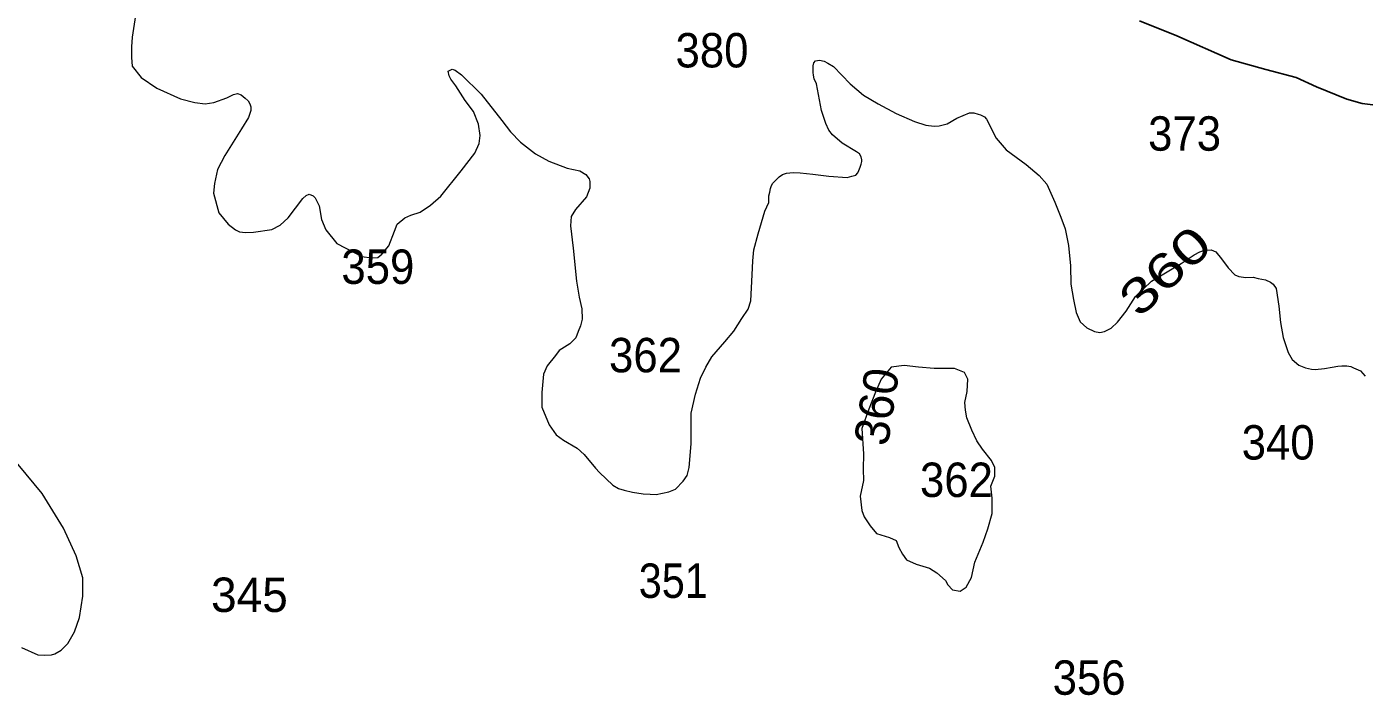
# Model space of a CAD drawing. Extents: x 445.4 to 500, y 8728.7 to 8784.
# Drawn here: x 461.97 to 468.19, y 8759.57 to 8762.68 of the extents above; entities that cross this region are included whole.
import ezdxf
from ezdxf.enums import TextEntityAlignment as Align

# ---------------------------------------------------------------- set-up
doc = ezdxf.new("R2010")
doc.units = 0
doc.header["$LTSCALE"] = 0.064
doc.layers.add('1', color=7, linetype='Continuous', lineweight=25)
doc.layers.add('2', color=7, linetype='Continuous', lineweight=13)
doc.layers.add('21', color=7, linetype='Continuous')
doc.layers.add('61', color=7, linetype='Continuous')

msp = doc.modelspace()

# ---------------------------------------------------------------- linework, layer by layer
at = {"layer": '1'}
msp.add_lwpolyline([(468.2386, 8762.318), (468.1767, 8762.3258), (468.1063, 8762.3449), (467.9651, 8762.4019), (467.8694, 8762.4463), (467.7282, 8762.483), (467.567, 8762.528), (467.3156, 8762.6391), (467.1418, 8762.7091)], dxfattribs=at)
at = {"layer": '2'}
for points in [[(462.4737, 8762.734), (462.4581, 8762.6331), (462.455, 8762.5887), (462.455, 8762.5396), (462.4581, 8762.4981), (462.4996, 8762.446), (462.5717, 8762.3969), (462.6823, 8762.3463), (462.7483, 8762.3294), (462.7975, 8762.3233), (462.8374, 8762.3294), (462.8973, 8762.3509), (462.929, 8762.3671), (462.9474, 8762.3717), (462.9643, 8762.3656), (462.9827, 8762.3502), (462.9965, 8762.338), (463.0042, 8762.3241), (463.0088, 8762.3103), (463.0088, 8762.2919), (462.9981, 8762.2597), (462.9658, 8762.2076), (462.889, 8762.0833), (462.855, 8762.0179), (462.8396, 8761.9535), (462.835, 8761.9075), (462.8611, 8761.817), (462.9041, 8761.7648), (462.9379, 8761.7372), (462.9563, 8761.728), (462.984, 8761.7249), (463.0224, 8761.7265), (463.1068, 8761.7387), (463.1452, 8761.7587), (463.1836, 8761.794), (463.2512, 8761.8829), (463.2666, 8761.8967), (463.2804, 8761.9029), (463.2988, 8761.8952), (463.308, 8761.886), (463.3265, 8761.8492), (463.3372, 8761.7863), (463.3584, 8761.7381), (463.409, 8761.6737), (463.5258, 8761.6139), (463.5703, 8761.6078), (463.5995, 8761.6093), (463.6179, 8761.6246), (463.6517, 8761.663), (463.6778, 8761.732), (463.6901, 8761.7642), (463.7254, 8761.7934), (463.7531, 8761.8056), (463.7961, 8761.8194), (463.8452, 8761.8517), (463.8934, 8761.8943), (463.987, 8762.0124), (464.0515, 8762.0937), (464.0715, 8762.1397), (464.0761, 8762.1765), (464.0684, 8762.2287)], [(464.0684, 8762.2287), (464.0454, 8762.2885), (464.0054, 8762.3385), (463.9624, 8762.4076), (463.9393, 8762.4382), (463.9317, 8762.4536), (463.927, 8762.4751), (463.9455, 8762.4843), (463.9593, 8762.4797), (463.9885, 8762.4582), (464.0806, 8762.3692), (464.1757, 8762.2467), (464.2169, 8762.1929), (464.2639, 8762.1459), (464.3327, 8762.091), (464.395, 8762.0569), (464.4798, 8762.0248), (464.5394, 8762.0122), (464.5669, 8761.9951), (464.583, 8761.9756), (464.5852, 8761.9619), (464.5852, 8761.9309), (464.5703, 8761.8909), (464.5188, 8761.8325), (464.4993, 8761.7993), (464.4958, 8761.7558), (464.5085, 8761.6532), (464.5234, 8761.4986), (464.536, 8761.4253), (464.5486, 8761.3709), (464.5498, 8761.3217), (464.5417, 8761.2919), (464.5314, 8761.2644), (464.5211, 8761.2358), (464.4925, 8761.2072), (464.4432, 8761.1774), (464.4256, 8761.1537), (464.3877, 8761.1056), (464.3705, 8761.0667), (464.3625, 8760.9808), (464.3625, 8760.9127), (464.3958, 8760.8303), (464.429, 8760.7845), (464.4634, 8760.7604), (464.5264, 8760.7227), (464.5585, 8760.6929), (464.6113, 8760.6299), (464.6307, 8760.6093), (464.6921, 8760.5511), (464.7196, 8760.5351), (464.7448, 8760.5271), (464.7838, 8760.5179), (464.8342, 8760.5099), (464.8663, 8760.5088), (464.8938, 8760.5076), (464.9534, 8760.5191), (464.9844, 8760.5317), (465.0199, 8760.5694), (465.0382, 8760.5958), (465.048, 8760.6322), (465.0572, 8760.7432), (465.0572, 8760.8852), (465.0768, 8760.973), (465.1008, 8761.0474), (465.1249, 8761.0989), (465.1524, 8761.147), (465.2132, 8761.2168), (465.2556, 8761.266), (465.2926, 8761.3253), (465.3213, 8761.3688), (465.335, 8761.4077), (465.3407, 8761.5291), (465.3428, 8761.5939), (465.3485, 8761.6443), (465.368, 8761.7187), (465.4001, 8761.824), (465.4176, 8761.8649), (465.4187, 8761.8958), (465.4222, 8761.9129), (465.4256, 8761.9301), (465.4302, 8761.9438), (465.4371, 8761.9541), (465.452, 8761.9702), (465.4657, 8761.9839), (465.4818, 8761.9954), (465.5001, 8762.0011), (465.531, 8762.0045), (465.5643, 8762.0022), (465.6227, 8761.9965), (465.6594, 8761.9919), (465.6972, 8761.9874), (465.7821, 8761.9816), (465.8038, 8761.9874), (465.8222, 8761.9919), (465.8313, 8762.0022), (465.8371, 8762.0137), (465.8428, 8762.0286), (465.8474, 8762.0423), (465.8497, 8762.0549), (465.8497, 8762.0629), (465.8474, 8762.0778)], [(465.8474, 8762.0778), (465.8394, 8762.0904), (465.8256, 8762.1007), (465.7582, 8762.1414), (465.7146, 8762.1792), (465.6963, 8762.2009), (465.6825, 8762.2318), (465.663, 8762.2925), (465.639, 8762.4159), (465.6287, 8762.4399), (465.6264, 8762.4571), (465.6241, 8762.4686), (465.6241, 8762.4823), (465.6241, 8762.4995), (465.6276, 8762.5144), (465.6344, 8762.5235), (465.6539, 8762.527), (465.6746, 8762.5224), (465.6917, 8762.5132), (465.7193, 8762.4972), (465.7961, 8762.417), (465.8584, 8762.3635), (465.926, 8762.3234), (466.0097, 8762.2788), (466.0956, 8762.241), (466.1484, 8762.225), (466.1862, 8762.2204), (466.2103, 8762.2215), (466.2469, 8762.2307), (466.2916, 8762.257), (466.3512, 8762.2811), (466.3719, 8762.2811), (466.3912, 8762.2762), (466.4015, 8762.2717), (466.421, 8762.2636), (466.4301, 8762.2522), (466.4748, 8762.164), (466.5218, 8762.1091), (466.6147, 8762.0415), (466.6754, 8761.99), (466.7099, 8761.9504), (466.7477, 8761.8656), (466.7752, 8761.797), (466.7961, 8761.7425), (466.8121, 8761.6646), (466.8201, 8761.5696), (466.8224, 8761.4849), (466.8339, 8761.4144), (466.8477, 8761.3537), (466.866, 8761.3102), (466.897, 8761.2816), (466.9325, 8761.2655), (466.9566, 8761.261), (466.9795, 8761.2655), (467.0093, 8761.2804), (467.0391, 8761.309), (467.0792, 8761.3594), (467.1228, 8761.4281), (467.1967, 8761.4985), (467.3354, 8761.5809), (467.3962, 8761.621), (467.4225, 8761.6347), (467.4432, 8761.6427), (467.4741, 8761.645), (467.497, 8761.6347), (467.5234, 8761.6027), (467.5543, 8761.5603), (467.5849, 8761.5291), (467.6032, 8761.5211), (467.6364, 8761.5165), (467.6697, 8761.5176), (467.6926, 8761.5119), (467.7281, 8761.5051), (467.7499, 8761.4947), (467.7637, 8761.4844), (467.7763, 8761.465), (467.7889, 8761.3826), (467.7972, 8761.3075), (467.8098, 8761.2376), (467.8327, 8761.1667), (467.851, 8761.1346), (467.882, 8761.1083), (467.9141, 8761.0957), (467.9416, 8761.09), (467.9588, 8761.0888), (468.0012, 8761.0934), (468.0367, 8761.0991), (468.0631, 8761.1037), (468.0826, 8761.106), (468.1055, 8761.106), (468.1238, 8761.1026), (468.1364, 8761.0968), (468.1697, 8761.0819), (468.1914, 8761.0568)], [(461.9422, 8759.7951), (462.0189, 8759.7613), (462.0511, 8759.7598), (462.0818, 8759.7613), (462.0987, 8759.7659), (462.1279, 8759.7828), (462.1586, 8759.815), (462.1893, 8759.8687), (462.2124, 8759.9347), (462.2277, 8760.0344), (462.2277, 8760.1203), (462.197, 8760.2215), (462.1383, 8760.3501), (462.0384, 8760.5112), (461.891, 8760.6922)]]:
    msp.add_lwpolyline(points, dxfattribs=at)
msp.add_lwpolyline([(466.1874, 8761.0932), (466.1135, 8761.0986), (466.0478, 8761.1069), (465.9875, 8761.0986), (465.941, 8761.0438), (465.9136, 8760.9836), (465.8835, 8760.9041), (465.8506, 8760.8137), (465.8588, 8760.6959), (465.8561, 8760.6247), (465.8588, 8760.5727), (465.8424, 8760.4987), (465.8506, 8760.4329), (465.8616, 8760.4028), (465.889, 8760.3617), (465.9191, 8760.3261), (465.9793, 8760.3069), (466.0094, 8760.2932), (466.0231, 8760.2604), (466.0395, 8760.2302), (466.0587, 8760.2028), (466.1025, 8760.1837), (466.1655, 8760.1645), (466.1984, 8760.1426), (466.2394, 8760.107), (466.2504, 8760.0878), (466.2723, 8760.0631), (466.3079, 8760.0576), (466.3353, 8760.0768), (466.3599, 8760.1206), (466.3763, 8760.1919), (466.4147, 8760.285), (466.4366, 8760.348), (466.4557, 8760.4192), (466.4557, 8760.4905), (466.4503, 8760.5453), (466.4694, 8760.5918), (466.4694, 8760.6329), (466.453, 8760.6658), (466.4119, 8760.7179), (466.3845, 8760.7562), (466.3626, 8760.8055), (466.338, 8760.863), (466.3325, 8760.8987), (466.3298, 8760.9343), (466.3407, 8760.9863), (466.3435, 8761.0438), (466.327, 8761.074), (466.2805, 8761.0932), (466.234, 8761.0932)], close=True, dxfattribs=at)

# ---------------------------------------------------------------- texts
at = {"layer": '21'}
for s, width, p in [('380', 0.95, (464.9841, 8762.4928)), ('373', 0.95, (467.1815, 8762.1056)), ('359', 0.95, (463.4304, 8761.4863)), ('362', 0.95, (464.6749, 8761.0752)), ('340', 0.95, (467.6167, 8760.6696)), ('362', 0.95, (466.1208, 8760.4955)), ('351', 0.9, (464.8131, 8760.0264)), ('356', 0.95, (466.7376, 8759.576))]:
    msp.add_text(s, height=0.16, dxfattribs=dict(at, width=width)).set_placement(p)
msp.add_text('345', height=0.16, dxfattribs=at).set_placement((462.8243, 8759.9609))
at = {"layer": '61', "width": 1.35}
msp.add_text('360', height=0.16, rotation=43.284, dxfattribs=at).set_placement((467.3152, 8761.4886), align=Align.CENTER)
at = {"layer": '61'}
msp.add_text('360', height=0.16, rotation=81.355, dxfattribs=at).set_placement((465.998, 8760.9039), align=Align.CENTER)

doc.saveas('drawing.dxf')
